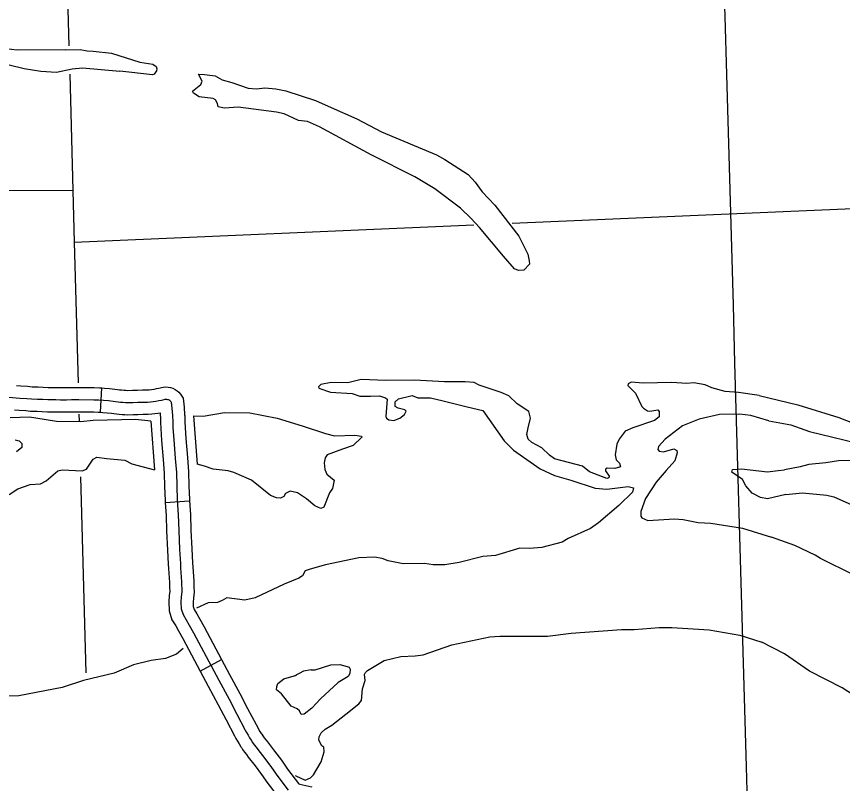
# Model space of a CAD drawing. Extents: x -19 to 366, y -4 to 359.
# Drawn here: x 163.091 to 164.055, y 178.3 to 179.195 of the extents above; entities that cross this region are included whole.
import ezdxf

# ---------------------------------------------------------------- set-up
doc = ezdxf.new("R2010")
doc.units = 0
for name, color, linetype in [('R_Axis', 7, 'Continuous'), ('R_Axis Annot', 7, 'Continuous'), ('R_Border Prem', 7, 'Continuous'), ('R_Temp Easement', 7, 'Continuous'), ('Sheet Fence', 7, 'Continuous'), ('T_Indications', 7, 'Continuous')]:
    doc.layers.add(name, color=color, linetype=linetype)

msp = doc.modelspace()

# ---------------------------------------------------------------- linework, layer by layer
at = {"layer": 'R_Axis'}
for points in [[(163.14052, 179.58826), (163.15225, 179.1605)], [(163.15316, 179.12746), (163.15688, 178.99185), (163.15852, 178.93144), (163.16298, 178.76722)], [(163.16397, 178.73067), (163.16419, 178.72272)], [(163.16596, 178.6577), (163.17217, 178.42902)]]:
    msp.add_lwpolyline(points, dxfattribs=at)
at = {"layer": 'R_Axis Annot'}
for points in [[(163.15688, 178.99185), (162.52781, 178.99051)], [(163.66948, 178.95346), (164.28443, 178.97997)], [(163.15852, 178.93144), (163.62503, 178.95155)]]:
    msp.add_lwpolyline(points, dxfattribs=at)
at = {"layer": 'R_Border Prem'}
for points in [[(163.68825, 178.71495), (163.69109, 178.72601), (163.68925, 178.73376), (163.67564, 178.74281), (163.66563, 178.75211), (163.65665, 178.75613), (163.63111, 178.76439), (163.62519, 178.76751), (163.61475, 178.76846), (163.59049, 178.7684), (163.55577, 178.77024), (163.52204, 178.7702), (163.49322, 178.77101), (163.47774, 178.76712), (163.45822, 178.76753), (163.44613, 178.76522), (163.44352, 178.76252), (163.44411, 178.7612), (163.45746, 178.75651), (163.48288, 178.75488), (163.49184, 178.75182), (163.50416, 178.75166), (163.51477, 178.75204), (163.52163, 178.74989), (163.52374, 178.74841), (163.52238, 178.72808), (163.52298, 178.7262), (163.52586, 178.72416), (163.53156, 178.72351), (163.53872, 178.72591), (163.54395, 178.73018), (163.54577, 178.73439), (163.54442, 178.73588), (163.53643, 178.73782), (163.53299, 178.73966), (163.53308, 178.74497), (163.53681, 178.74846), (163.55305, 178.75235), (163.55935, 178.74962), (163.57413, 178.7497), (163.58916, 178.74618)], [(163.95786, 178.75265), (163.93392, 178.7562), (163.91836, 178.75725), (163.90256, 178.76133), (163.89473, 178.76479), (163.8818, 178.76722), (163.87366, 178.76669), (163.85583, 178.7677), (163.82249, 178.7669), (163.80863, 178.76817), (163.80487, 178.7662), (163.80472, 178.7643), (163.81359, 178.75536), (163.82106, 178.73974), (163.8228, 178.73769), (163.82778, 178.73474), (163.83044, 178.73441), (163.83951, 178.73571), (163.84106, 178.73384), (163.84116, 178.72777), (163.83593, 178.72332), (163.81049, 178.7147), (163.80146, 178.71074), (163.79442, 178.7015), (163.79187, 178.69558), (163.7898, 178.6834), (163.79104, 178.67735), (163.79509, 178.67363), (163.79592, 178.66909), (163.78951, 178.66726), (163.78041, 178.66767), (163.77872, 178.66669), (163.77857, 178.66441), (163.78284, 178.65822), (163.78249, 178.65651), (163.78023, 178.65571), (163.76001, 178.6635), (163.75175, 178.67019), (163.719, 178.6787), (163.71306, 178.68277), (163.70438, 178.69134), (163.69252, 178.69777), (163.68847, 178.70168), (163.68686, 178.70715), (163.68825, 178.71495)], [(163.95786, 178.75265), (164.00325, 178.74147), (164.05076, 178.72687), (164.10277, 178.70672)], [(163.58916, 178.74618), (163.61714, 178.73947), (163.63522, 178.73506), (163.66046, 178.69965), (163.67126, 178.68865), (163.70214, 178.66701), (163.71915, 178.65897), (163.738, 178.65362), (163.76659, 178.64427), (163.78007, 178.64319), (163.80522, 178.64649), (163.81112, 178.64489), (163.81007, 178.63974), (163.79404, 178.62408), (163.77051, 178.60374), (163.76096, 178.59711), (163.73519, 178.58545), (163.72806, 178.58134), (163.7041, 178.57502), (163.68971, 178.57401), (163.67853, 178.57418), (163.65005, 178.5657), (163.63548, 178.56468), (163.60793, 178.55754), (163.59092, 178.55476), (163.57727, 178.55509), (163.56739, 178.55642), (163.54257, 178.55598), (163.52507, 178.55964), (163.51783, 178.56217), (163.50908, 178.56391), (163.49071, 178.56301), (163.45162, 178.55471), (163.43389, 178.54984), (163.42805, 178.54802), (163.42493, 178.5419), (163.42062, 178.53916), (163.40368, 178.5324), (163.36965, 178.51623), (163.35757, 178.51355), (163.33667, 178.51639), (163.33122, 178.51345)], [(163.96936, 178.72288), (163.94822, 178.72914), (163.93493, 178.73061), (163.91162, 178.73019), (163.88802, 178.72502), (163.86845, 178.71707), (163.84824, 178.70172), (163.84062, 178.69304), (163.83954, 178.68942), (163.84109, 178.68755), (163.84641, 178.68689), (163.85829, 178.69033), (163.86174, 178.6883), (163.86235, 178.68547), (163.85948, 178.67612), (163.84925, 178.66493), (163.83792, 178.65144), (163.82536, 178.63224), (163.81975, 178.61696), (163.81964, 178.61184), (163.82082, 178.60958), (163.82788, 178.60667), (163.85912, 178.60856), (163.86918, 178.60761), (163.88686, 178.60432), (163.90166, 178.60364), (163.93834, 178.59766), (163.97244, 178.58709)], [(163.96936, 178.72288), (163.99481, 178.7181), (164.01658, 178.71056), (164.08401, 178.69406), (164.09855, 178.68821), (164.12302, 178.67202), (164.14646, 178.65239), (164.1572, 178.63998), (164.15981, 178.63456), (164.15727, 178.63051), (164.15254, 178.63056), (164.14485, 178.63509), (164.11804, 178.6605), (164.10975, 178.66634), (164.09383, 178.67404), (164.07787, 178.67663), (164.05063, 178.67643), (164.03557, 178.67374), (164.01594, 178.67186), (164.0058, 178.66911), (163.98739, 178.66591)], [(163.98903, 178.63691), (163.9677, 178.63178), (163.95933, 178.63333), (163.94977, 178.63866), (163.94242, 178.64726), (163.93851, 178.6544), (163.92623, 178.6629), (163.92693, 178.66633), (163.93734, 178.6669), (163.96773, 178.66346), (163.98021, 178.66483), (163.98739, 178.66591)], [(163.98903, 178.63691), (164.00852, 178.63904), (164.03698, 178.63623), (164.04498, 178.63418), (164.06528, 178.62527), (164.10667, 178.59951), (164.14032, 178.5796), (164.16559, 178.5621), (164.17376, 178.5538), (164.18191, 178.53962), (164.18963, 178.5203), (164.19825, 178.50272)], [(164.06887, 178.5427), (164.02955, 178.56227), (164.02339, 178.56608), (163.99962, 178.57755), (163.97244, 178.58709)], [(163.33122, 178.51345), (163.32577, 178.51088), (163.31479, 178.5105), (163.30106, 178.50418)], [(163.79708, 178.47937), (163.81205, 178.47945), (163.84139, 178.48169), (163.85618, 178.48158), (163.89962, 178.47914), (163.93536, 178.47276), (163.96109, 178.4645)], [(163.41668, 178.30886), (163.41698, 178.30875), (163.42787, 178.30345), (163.43427, 178.30622), (163.43762, 178.30989), (163.44664, 178.32504), (163.45005, 178.33667), (163.44977, 178.34198), (163.44746, 178.34384), (163.44413, 178.35023), (163.44444, 178.35422), (163.44682, 178.35882), (163.45149, 178.36307), (163.45899, 178.36795), (163.47564, 178.38078), (163.49078, 178.39262), (163.49394, 178.39648), (163.49503, 178.41035), (163.49808, 178.42008), (163.4974, 178.4269), (163.4983, 178.42938), (163.50092, 178.4317), (163.52043, 178.44325), (163.53987, 178.44797), (163.55654, 178.44865), (163.56561, 178.44995), (163.59915, 178.46137), (163.64372, 178.4709), (163.65507, 178.47168), (163.71098, 178.47174), (163.73859, 178.47509), (163.79708, 178.47937)], [(164.39568, 177.962), (164.393, 177.99075), (164.38439, 178.04928), (164.38034, 178.06585), (164.36067, 178.11384), (164.32962, 178.17649), (164.32207, 178.18974), (164.30304, 178.21442), (164.29522, 178.2235), (164.26199, 178.25556), (164.24289, 178.27569), (164.21108, 178.30418), (164.19814, 178.31387), (164.1652, 178.33513), (164.14455, 178.34991), (164.11207, 178.36853), (164.10011, 178.37673), (164.07473, 178.39858), (164.05488, 178.41148), (164.01651, 178.43089), (163.98739, 178.45111), (163.96109, 178.4645)], [(163.2858, 178.4574), (163.27791, 178.45063), (163.26491, 178.44565), (163.24809, 178.44326), (163.22771, 178.43815), (163.20494, 178.42863), (163.16927, 178.41983), (163.14458, 178.41179), (163.09395, 178.40215), (163.06838, 178.40131)], [(163.43495, 178.43241), (163.43988, 178.43231), (163.45797, 178.43833), (163.46858, 178.43871), (163.47715, 178.4364), (163.47925, 178.4353), (163.48061, 178.43323), (163.48013, 178.4281), (163.47811, 178.42465), (163.46667, 178.41761), (163.44576, 178.39864), (163.43591, 178.38765), (163.42674, 178.38046), (163.42353, 178.38021), (163.42156, 178.38454), (163.41886, 178.38696), (163.4118, 178.38987), (163.40056, 178.40427), (163.39442, 178.40891), (163.39491, 178.41309), (163.39619, 178.41634), (163.40329, 178.42178), (163.41782, 178.42603)], [(163.43495, 178.43241), (163.42626, 178.43073), (163.41518, 178.42503)]]:
    msp.add_lwpolyline(points, dxfattribs=at)
at = {"layer": 'R_Temp Easement'}
for points in [[(163.14872, 179.15583), (163.09206, 179.15537), (163.07211, 179.15805), (163.05992, 179.16143), (163.01691, 179.16103), (163.01068, 179.1594), (163.0094, 179.15672), (163.01057, 179.15504), (163.02619, 179.15039), (163.0425, 179.14935), (163.06612, 179.14238), (163.1, 179.13408), (163.11957, 179.1312), (163.13779, 179.12983), (163.15592, 179.13376), (163.16822, 179.13493), (163.21187, 179.13117)], [(163.14872, 179.15583), (163.16539, 179.15632), (163.17375, 179.15457), (163.18058, 179.15451), (163.20185, 179.15205), (163.23519, 179.14145), (163.2504, 179.13907), (163.25424, 179.1363), (163.25504, 179.13384), (163.25451, 179.13137), (163.25174, 179.12733), (163.24985, 179.12673), (163.21187, 179.13117)], [(163.62171, 178.95927), (163.60938, 178.971), (163.57943, 178.99361), (163.55588, 179.00779), (163.50522, 179.03344), (163.44477, 179.06612), (163.43064, 179.07232), (163.4202, 179.07327), (163.40339, 179.08112), (163.39463, 179.08305), (163.3498, 179.08907), (163.33372, 179.08783), (163.32649, 179.08941), (163.32585, 179.09338), (163.32332, 179.09751), (163.32063, 179.09917), (163.3043, 179.10096), (163.2976, 179.1052), (163.29661, 179.10784), (163.30614, 179.1156), (163.30797, 179.11943), (163.30366, 179.1277), (163.31068, 179.12726), (163.32303, 179.1254), (163.33106, 179.12099), (163.34249, 179.11797), (163.36137, 179.1111), (163.37124, 179.11033), (163.38107, 179.11165), (163.3936, 179.11054), (163.40539, 179.1081), (163.44007, 179.09696), (163.45822, 179.08856), (163.48839, 179.07526), (163.51708, 179.06003), (163.58122, 179.0333), (163.59097, 179.02797), (163.61838, 179.01044), (163.62649, 179.00167), (163.63464, 178.99005), (163.64931, 178.97476)], [(163.64931, 178.97476), (163.6776, 178.93827), (163.68782, 178.9174), (163.68965, 178.90965), (163.68972, 178.90586), (163.6834, 178.89872), (163.67715, 178.89823), (163.67238, 178.90023), (163.65943, 178.91499), (163.63157, 178.94845), (163.62171, 178.95927)], [(163.29773, 178.72873), (163.30891, 178.72855), (163.33386, 178.7328), (163.36362, 178.7322), (163.39538, 178.72594), (163.42434, 178.71717), (163.45178, 178.70817), (163.46225, 178.70552), (163.48612, 178.70633), (163.49391, 178.70514), (163.49431, 178.70382), (163.48405, 178.69415), (163.47143, 178.68975), (163.45353, 178.68335), (163.45132, 178.6799), (163.45028, 178.67399), (163.4508, 178.66603), (163.45316, 178.66076), (163.46181, 178.65371), (163.46008, 178.64381), (163.45638, 178.63881), (163.44984, 178.62238), (163.44627, 178.62061), (163.4392, 178.6237), (163.42959, 178.63188), (163.41904, 178.6389), (163.41067, 178.64102), (163.40522, 178.63808), (163.403, 178.63481), (163.39906, 178.63284), (163.39469, 178.63314), (163.38745, 178.63567), (163.36553, 178.65368), (163.34491, 178.66279), (163.33805, 178.66476), (163.32058, 178.66672), (163.31048, 178.67014), (163.3021, 178.67245)], [(163.24781, 178.72271), (163.22996, 178.72467), (163.18052, 178.7232), (163.16633, 178.72181), (163.13771, 178.72224), (163.11377, 178.72598), (163.10616, 178.72717), (163.08381, 178.72658)], [(163.24781, 178.72271), (163.2522, 178.66587)], [(163.29773, 178.72873), (163.3021, 178.67245)], [(163.08937, 178.70069), (163.09432, 178.69964), (163.09721, 178.69665), (163.09748, 178.69191), (163.09093, 178.68686)], [(163.0825, 178.637), (163.09281, 178.64345), (163.10694, 178.64864), (163.11925, 178.64924), (163.12582, 178.65277), (163.13926, 178.66478), (163.14455, 178.66582), (163.16788, 178.66473), (163.17277, 178.66671), (163.18073, 178.67824), (163.18504, 178.68059), (163.19606, 178.67909)], [(163.19606, 178.67909), (163.21751, 178.67701), (163.22574, 178.6726), (163.2522, 178.66587)]]:
    msp.add_lwpolyline(points, dxfattribs=at)
at = {"layer": 'Sheet Fence'}
for points in [[(168.79024, 2.24423), (168.56072, 10.86154), (168.3304, 19.47898), (168.09927, 28.09654), (167.86734, 36.71424), (167.63461, 45.33207), (167.40109, 53.95003), (167.16676, 62.56812), (166.93164, 71.18634), (166.69573, 79.80469), (166.45902, 88.42317), (166.22151, 97.04178), (165.98322, 105.66053), (165.74413, 114.27941), (165.50426, 122.89842), (165.26359, 131.51756), (165.02214, 140.13684), (164.7799, 148.75625), (164.53687, 157.3758), (164.29307, 165.99547), (164.04847, 174.61528), (163.8031, 183.23523), (163.55694, 191.85531), (163.31001, 200.47553), (163.06229, 209.09588), (162.8138, 217.71636), (162.56453, 226.33698), (162.31449, 234.95774), (162.06367, 243.57863), (161.81208, 252.19966), (161.55972, 260.82082), (161.30659, 269.44212), (161.05269, 278.06356), (160.79802, 286.68514), (160.54258, 295.30685), (160.28638, 303.9287), (160.02941, 312.55068), (159.77168, 321.1728), (159.51318, 329.79507), (159.25393, 338.41747), (158.99391, 347.04)], [(0, 172.2839), (7.1335, 172.2883), (14.26699, 172.30153), (21.40046, 172.32356), (28.53389, 172.35442), (35.66729, 172.39408), (42.80062, 172.44256), (49.9339, 172.49986), (57.06709, 172.56597), (64.2002, 172.6409), (71.33321, 172.72464), (78.46611, 172.81719), (85.59889, 172.91856), (92.73155, 173.02874), (99.86406, 173.14774), (106.99641, 173.27555), (114.12861, 173.41217), (121.26063, 173.5576), (128.39246, 173.71185), (135.5241, 173.87492), (142.65553, 174.04679), (149.78674, 174.22748), (156.91773, 174.41697), (164.04847, 174.61528), (171.17897, 174.82241), (178.3092, 175.03834), (185.43916, 175.26308), (192.56884, 175.49664), (199.69822, 175.739), (206.8273, 175.99017), (213.95607, 176.25015), (221.0845, 176.51895), (228.2126, 176.79655), (235.34035, 177.08295), (242.46774, 177.37817), (249.59476, 177.68219), (256.7214, 177.99502), (263.84765, 178.31666), (270.97349, 178.6471), (278.09893, 178.98634), (285.22393, 179.33439), (292.3485, 179.69125), (299.47263, 180.05691), (306.59629, 180.43137), (313.71949, 180.81463), (320.84221, 181.2067), (327.96444, 181.60757), (335.08617, 182.01724), (342.20739, 182.4357)]]:
    msp.add_spline(points, degree=3, dxfattribs=at)
at = {"layer": 'T_Indications'}
for p, q in [((163.18896, 178.73299), (163.19068, 178.76135)), ((163.26474, 178.62775), (163.2931, 178.62952)), ((163.30545, 178.43083), (163.33049, 178.44426))]:
    msp.add_line(p, q, dxfattribs=at)
for points in [[(163.09112, 178.76407), (163.09612, 178.76364), (163.10402, 178.76324), (163.10941, 178.76278), (163.11633, 178.7625), (163.12227, 178.76223), (163.12817, 178.76198), (163.13422, 178.76192), (163.13729, 178.76188), (163.14269, 178.76173), (163.14918, 178.7618), (163.15509, 178.76192), (163.16305, 178.76189), (163.16421, 178.76186), (163.1818, 178.76175), (163.1878, 178.76152), (163.19068, 178.76135)], [(163.19068, 178.76135), (163.19374, 178.76116), (163.19969, 178.76067), (163.20581, 178.76002), (163.20883, 178.75954), (163.21133, 178.75921), (163.21384, 178.75894), (163.21633, 178.75873), (163.21885, 178.75858), (163.22104, 178.75851), (163.22639, 178.75869), (163.23228, 178.75884), (163.23817, 178.75894), (163.24342, 178.75899), (163.2459, 178.75922), (163.24876, 178.75956), (163.25159, 178.75999), (163.25442, 178.76049), (163.25724, 178.76108), (163.26034, 178.76181), (163.26231, 178.76225), (163.26519, 178.76249), (163.26803, 178.76234), (163.27087, 178.76182), (163.27352, 178.76094), (163.27614, 178.7597), (163.27856, 178.75808), (163.28069, 178.75623), (163.28265, 178.754), (163.28557, 178.74948), (163.28668, 178.73908), (163.28735, 178.73011), (163.28739, 178.72891)], [(163.08205, 178.75059), (163.09516, 178.74946), (163.10306, 178.74907), (163.10852, 178.7486), (163.11572, 178.74831), (163.12165, 178.74804), (163.12779, 178.74778), (163.13405, 178.74771), (163.13701, 178.74767), (163.14258, 178.74753), (163.1494, 178.7476), (163.1552, 178.74771), (163.16285, 178.74768), (163.16398, 178.74766), (163.18149, 178.74755), (163.18711, 178.74733), (163.19273, 178.74699), (163.19836, 178.74653), (163.20394, 178.74594), (163.20677, 178.74549), (163.20963, 178.74511), (163.21248, 178.7448), (163.21532, 178.74456), (163.2182, 178.74439), (163.22104, 178.7443), (163.22681, 178.74449), (163.23259, 178.74464), (163.23836, 178.74474), (163.24414, 178.74479), (163.2474, 178.74509), (163.25066, 178.74548), (163.25389, 178.74597), (163.25711, 178.74654), (163.26031, 178.74721), (163.26351, 178.74796), (163.26445, 178.74817), (163.26542, 178.74825), (163.26637, 178.7482), (163.26732, 178.74803), (163.26823, 178.74772), (163.26912, 178.7473), (163.26992, 178.74677), (163.27065, 178.74614), (163.27128, 178.74541), (163.27181, 178.74461), (163.27253, 178.7378), (163.27316, 178.72935), (163.27342, 178.72133), (163.27364, 178.71464), (163.27457, 178.70114), (163.27648, 178.67914), (163.27773, 178.66255), (163.2782, 178.64664), (163.2788, 178.6306), (163.27988, 178.61319), (163.28038, 178.595), (163.28147, 178.57266), (163.2824, 178.55644), (163.28262, 178.55145), (163.28379, 178.53524)], [(163.08868, 178.73576), (163.09419, 178.73529), (163.10209, 178.73489), (163.10762, 178.73442), (163.11512, 178.73411), (163.12103, 178.73385), (163.12742, 178.73358), (163.13388, 178.73351), (163.13673, 178.73347), (163.14247, 178.73332), (163.14961, 178.7334), (163.15531, 178.73351), (163.16264, 178.73348), (163.16376, 178.73345), (163.18118, 178.73334), (163.18641, 178.73314), (163.18896, 178.73299)], [(163.18896, 178.73299), (163.19172, 178.73282), (163.19702, 178.73239), (163.20207, 178.73185), (163.20472, 178.73143), (163.20792, 178.731), (163.21111, 178.73066), (163.21432, 178.73039), (163.21754, 178.7302), (163.22104, 178.73008), (163.22724, 178.73029), (163.23289, 178.73044), (163.23855, 178.73054), (163.24486, 178.73059), (163.2489, 178.73097), (163.25255, 178.73141), (163.25618, 178.73195), (163.25869, 178.7324), (163.25897, 178.72859), (163.25899, 178.72798)], [(163.25899, 178.72798), (163.25922, 178.72086), (163.25946, 178.71392), (163.2604, 178.70004), (163.26232, 178.67799), (163.26354, 178.6618), (163.264, 178.64616), (163.26461, 178.6299), (163.26474, 178.62775)], [(163.28739, 178.72891), (163.28762, 178.7218), (163.28783, 178.71536), (163.28873, 178.70224), (163.29063, 178.68028), (163.29192, 178.6633), (163.2924, 178.64711), (163.29298, 178.63131), (163.2931, 178.62952)], [(163.26474, 178.62775), (163.26569, 178.61255), (163.26618, 178.59446), (163.26728, 178.5719), (163.26821, 178.55572), (163.26844, 178.55063), (163.2696, 178.53445), (163.26985, 178.52821)], [(163.2931, 178.62952), (163.29407, 178.61382), (163.29457, 178.59554), (163.29565, 178.57341), (163.29658, 178.55716), (163.2968, 178.55228), (163.29797, 178.53604), (163.29824, 178.52934)], [(163.26985, 178.52821), (163.27001, 178.52419), (163.26935, 178.5191), (163.26875, 178.51183), (163.26917, 178.50105), (163.27254, 178.49065), (163.27696, 178.48368), (163.28, 178.47785), (163.28512, 178.46877), (163.30545, 178.43083)], [(163.28379, 178.53524), (163.28425, 178.52356), (163.28348, 178.5176), (163.28298, 178.51152), (163.28328, 178.50356), (163.2855, 178.49674), (163.28928, 178.49078), (163.29249, 178.48462), (163.29757, 178.47561), (163.32725, 178.42024), (163.3392, 178.39822), (163.34832, 178.38067), (163.35816, 178.36206), (163.35972, 178.35906), (163.36137, 178.3561), (163.36309, 178.35319), (163.36488, 178.35032), (163.36674, 178.3475), (163.36869, 178.34474), (163.37069, 178.34202), (163.37278, 178.33936), (163.38105, 178.32893), (163.38882, 178.31854), (163.39595, 178.308), (163.40834, 178.29199)], [(163.29824, 178.52934), (163.29849, 178.52293), (163.29761, 178.5161), (163.2972, 178.5112), (163.2974, 178.50608), (163.29846, 178.50283), (163.30159, 178.49789), (163.30498, 178.49139), (163.31002, 178.48245), (163.33049, 178.44426)], [(163.33049, 178.44426), (163.33975, 178.42698), (163.35175, 178.40488), (163.3609, 178.38726), (163.37074, 178.36865), (163.37222, 178.3658), (163.37368, 178.36318), (163.37523, 178.36057), (163.37683, 178.358), (163.37726, 178.35735)], [(163.30545, 178.43083), (163.31475, 178.41349), (163.32666, 178.39156), (163.33574, 178.37407), (163.34558, 178.35547), (163.34721, 178.35232), (163.34905, 178.34903), (163.35095, 178.34582), (163.35292, 178.34265), (163.35355, 178.34171)], [(163.37726, 178.35735), (163.37847, 178.35551), (163.38022, 178.35304), (163.382, 178.35062), (163.38393, 178.34816), (163.39231, 178.33759), (163.40039, 178.32678), (163.40746, 178.31634), (163.42033, 178.29971), (163.42048, 178.29942), (163.42197, 178.29899), (163.4254, 178.2981), (163.42884, 178.29731), (163.4323, 178.29661), (163.43578, 178.296), (163.43573, 178.29601)], [(163.35355, 178.34171), (163.355, 178.3395), (163.35717, 178.33643), (163.35938, 178.33342), (163.36163, 178.33056), (163.36979, 178.32026), (163.37724, 178.3103), (163.38444, 178.29967), (163.39647, 178.28413), (163.39759, 178.28238), (163.39909, 178.28048), (163.40078, 178.27867), (163.40263, 178.27706), (163.40449, 178.27568), (163.40659, 178.27439), (163.40937, 178.27305), (163.41449, 178.27158), (163.41864, 178.27051), (163.42283, 178.26954), (163.42705, 178.26869), (163.43127, 178.26795), (163.43158, 178.26791)]]:
    msp.add_lwpolyline(points, dxfattribs=at)

doc.saveas('drawing.dxf')
